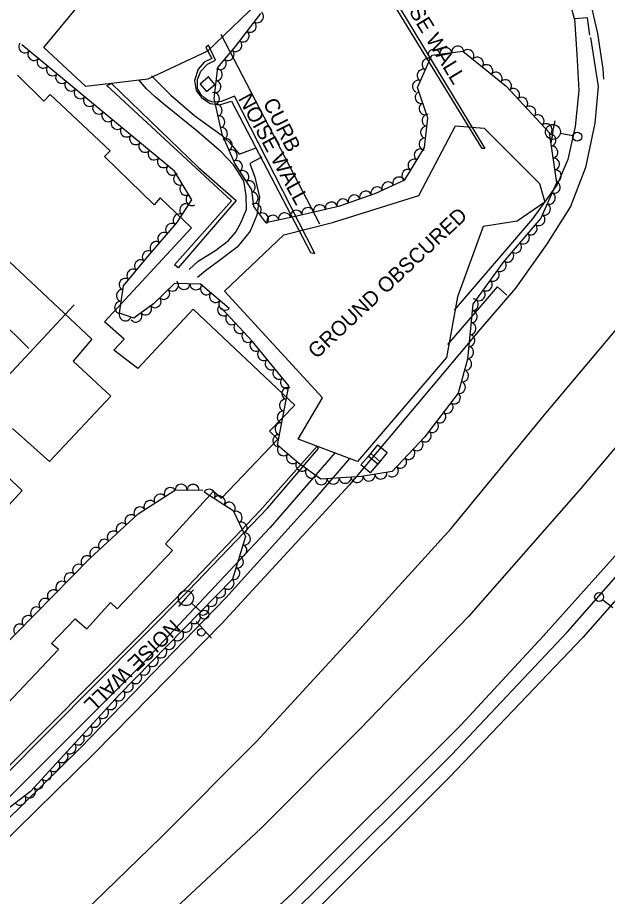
# Model space of a CAD drawing. Extents: x 1722896 to 1754269, y 648279 to 666297.
# Drawn here: x 1725642.2 to 1725838.8, y 657196.4 to 657489.4 of the extents above; entities that cross this region are included whole.
import ezdxf

# ---------------------------------------------------------------- set-up
doc = ezdxf.new("R2010")
doc.units = 0
for name, color, linetype in [('DESIGN - CENTERLINE - Proposed Text', 7, 'Continuous'), ('DESIGN - PUBLIC HEARING - Shapes', 7, 'Continuous'), ('DESIGN - SCRATCH - User 1', 7, 'Continuous'), ('SURVEY - CENTERLINE - Preliminary', 7, 'Continuous'), ('SURVEY - CENTERLINE - Preliminary Text', 7, 'Continuous'), ('SURVEY - DRAINAGE - Natural Features', 7, 'Continuous'), ('SURVEY - DTM - Breaklines', 7, 'Continuous'), ('SURVEY - VEGETATION - Features with Text', 7, 'Continuous')]:
    doc.layers.add(name, color=color, linetype=linetype)

msp = doc.modelspace()

# ---------------------------------------------------------------- linework, layer by layer
at = {"layer": 'DESIGN - CENTERLINE - Proposed Text'}
for points in [[(1725636.86, 657258.63), (1725655.77, 657278.78), (1725653.5, 657280.71), (1725661.39, 657288.97), (1725665.27, 657285.65), (1725673.11, 657294.38), (1725675.41, 657292.32), (1725693.82, 657311.77), (1725691.49, 657314.03), (1725707.41, 657331.48), (1725710.1, 657329.17), (1725728.94, 657348.88), (1725726.13, 657351.52), (1725734.53, 657360.22), (1725700.68, 657392.16), (1725682.22, 657372.45), (1725674.2, 657378.48), (1725677.65, 657382.24), (1725671.12, 657387.96), (1725700.17, 657419.34), (1725689.67, 657429.27), (1725687.71, 657426.98), (1725671.19, 657443.09), (1725673.05, 657444.95), (1725652.99, 657463.8), (1725650.88, 657461.56), (1725642.13, 657470.16)], [(1725699.35, 657405.47), (1725702.32, 657408.21), (1725708.19, 657411.82), (1725712.51, 657415.14), (1725714.8, 657417.81), (1725716.61, 657420.97), (1725718.41, 657425.44), (1725718.38, 657430.09), (1725717.54, 657434.99), (1725714.12, 657440.34), (1725710.01, 657444.67), (1725701.89, 657451.63), (1725690.92, 657460.55), (1725688.12, 657462.91), (1725685.09, 657465.6), (1725682.61, 657468.64)], [(1725686.8, 657469.94), (1725693.21, 657463.55), (1725701.23, 657456.67), (1725710.06, 657450.36), (1725712.8, 657447.74), (1725716.02, 657443.82), (1725721.71, 657445.94)], [(1725723.59, 657442.9), (1725719.54, 657440.72), (1725721.25, 657436.21), (1725722.77, 657429.51), (1725721.86, 657423.56), (1725719.7, 657418.21), (1725715.39, 657412.83), (1725709.45, 657408.39), (1725704.75, 657404.96), (1725702.17, 657402.72)], [(1725633.67, 657413.29), (1725666.96, 657382.16), (1725660.7, 657374.85), (1725673.3, 657363.19), (1725652.76, 657341.37), (1725640.45, 657352.37)], [(1725661.04, 657393.68), (1725614.77, 657344.12), (1725552.04, 657276.01), (1725539.18, 657261)], [(1725631.72, 657342.87), (1725643.72, 657331.77), (1725631.31, 657318.3)]]:
    msp.add_lwpolyline(points, dxfattribs=at)
msp.add_lwpolyline([(1725705.76, 657469.61), (1725702.98, 657467.19), (1725705.15, 657464.71), (1725707.92, 657467.13)], close=True, dxfattribs=at)
at = {"layer": 'DESIGN - PUBLIC HEARING - Shapes'}
msp.add_line((1725701.74, 657288.09), (1725706.81, 657282.57), dxfattribs=at)
msp.add_circle((1725703.39, 657284.48), 1.25, dxfattribs=at)
at = {"layer": 'DESIGN - SCRATCH - User 1'}
for points in [[(1725797.06, 657445.74), (1725763.43, 657500.7), (1725758.67, 657548.05), (1725759.98, 657548.12), (1725764.4, 657501.26), (1725797.92, 657445.76), (1725797.06, 657445.74)], [(1725741.27, 657410.81), (1725714.41, 657463.22), (1725710.14, 657461.44), (1725707.24, 657461.23), (1725705.42, 657461.87), (1725704.35, 657462.79), (1725703.39, 657463.61), (1725702.13, 657465.73), (1725702.08, 657468.72), (1725703.24, 657471.51), (1725705.49, 657473.88), (1725708.18, 657475.16), (1725705.78, 657480.18), (1725704.94, 657479.37), (1725706.86, 657475.77), (1725704.4, 657474.56), (1725702.34, 657472.17), (1725701.17, 657468.47), (1725701.66, 657465.07), (1725703.45, 657462.76), (1725706.35, 657460.75), (1725709.44, 657460.36), (1725713.44, 657461.53), (1725739.8, 657411.1), (1725741.27, 657410.81)], [(1725673.5, 657467.48), (1725702.52, 657439.45), (1725715.03, 657428.45), (1725695.64, 657406.01), (1725694.47, 657407.02), (1725713.41, 657428.29), (1725671.97, 657466.79), (1725673.5, 657467.48)], [(1725742.05, 657346.53), (1725723, 657325.09), (1725698.94, 657299.79), (1725619.93, 657220.56), (1725586.88, 657189.31), (1725544.91, 657153.09), (1725506.52, 657120.56), (1725470.29, 657167.27), (1725457.27, 657184.7), (1725456.5, 657184.15), (1725477.5, 657156.42), (1725506.66, 657119.48), (1725548.74, 657154.33), (1725605.42, 657204.22), (1725621.69, 657220.53), (1725699.14, 657298.47), (1725725.52, 657326.03), (1725742.5, 657345.81), (1725742.05, 657346.53)]]:
    msp.add_lwpolyline(points, dxfattribs=at)
at = {"layer": 'SURVEY - CENTERLINE - Preliminary'}
for points in [[(1725694.79, 657532.58), (1725711.72, 657532.67), (1725722.21, 657519.5), (1725722.12, 657494.15), (1725705.52, 657478.22), (1725685.6, 657468.91), (1725664.88, 657466.37), (1725650.94, 657479.48), (1725694.79, 657532.58)], [(1725816.1, 657434.14), (1725817.91, 657427.89), (1725808.72, 657421.57), (1725797.35, 657419.73), (1725788.84, 657396.33), (1725785.17, 657376.12), (1725755.51, 657341.42), (1725735.67, 657348.9), (1725743.78, 657362.63), (1725711.16, 657398.24), (1725730.88, 657417.01), (1725747.11, 657421.04), (1725775.91, 657430.08), (1725788.17, 657453.28), (1725797.72, 657452.57), (1725816.1, 657434.14)]]:
    msp.add_lwpolyline(points, dxfattribs=at)
at = {"layer": 'SURVEY - CENTERLINE - Preliminary Text'}
for points in [[(1725827.74, 657488.93), (1725823.33, 657505.17), (1725806.85, 657563.97), (1725787.24, 657635.14), (1725767.44, 657706.64), (1725759.14, 657736.41), (1725747.65, 657777.04), (1725742.13, 657796.69)], [(1725748.8, 657796.95), (1725757.38, 657766.52), (1725771, 657718.17), (1725784.31, 657671.35), (1725800.19, 657613.59), (1725817.32, 657551.58), (1725828.34, 657512.84), (1725832.27, 657498.15), (1725835.49, 657484.05), (1725837.19, 657472.34), (1725837.4, 657468.86)], [(1725832.94, 657483.55), (1725832.1, 657489.31), (1725827.74, 657488.93), (1725828.61, 657477.08), (1725829.22, 657465.1), (1725828.05, 657453.08), (1725825.52, 657442.04), (1725821.99, 657433.73), (1725813.83, 657422.36), (1725787.63, 657391.91)], [(1725742.88, 657420.52), (1725710.01, 657483.75)], [(1725833.12, 657482.75), (1725835.66, 657466.48), (1725834.6, 657454.24), (1725831.44, 657439.43), (1725826.41, 657426.41), (1725818.4, 657413.79), (1725808.1, 657399.25), (1725796.47, 657385.67), (1725752.65, 657333.53), (1725710.25, 657287.4), (1725667.95, 657244.36), (1725628.49, 657205.64), (1725587.23, 657167.97), (1725549.38, 657135.48)], [(1725532.07, 657076.3), (1725574.2, 657110.35), (1725637.37, 657166.1), (1725660.07, 657187.1), (1725690.07, 657216.25), (1725721.81, 657248.12), (1725754.91, 657284.07), (1725786.69, 657319.12), (1725817.79, 657356.98), (1725845.97, 657390.57), (1725873.52, 657421.22), (1725898.55, 657448.81), (1725901.06, 657449.44), (1725903.37, 657448.44), (1725903.44, 657445.72), (1725899.57, 657420.45), (1725897.4, 657414.19), (1725893.15, 657407.78)], [(1725893.15, 657407.78), (1725869.14, 657378.83), (1725829.83, 657332.28), (1725792.43, 657289.73), (1725756.4, 657252.29), (1725723.24, 657219.05), (1725690, 657188.11), (1725679.58, 657178.98)], [(1725785.61, 657380.45), (1725796.74, 657393.38), (1725802.09, 657399.63), (1725805.28, 657396.9)], [(1725625.5, 657396.68), (1725630.87, 657397.16), (1725631.78, 657394.02), (1725635.44, 657389.34), (1725645.87, 657379.07)], [(1725607.83, 657072.92), (1725597.21, 657070.49), (1725595.18, 657070.52), (1725593.88, 657071), (1725593.1, 657072.24), (1725592.86, 657073.31), (1725593.3, 657074.94), (1725594.49, 657076.33), (1725606.69, 657085.38), (1725649.32, 657120.94), (1725692.63, 657159.31), (1725733.76, 657197.57), (1725789.89, 657253.54), (1725817.33, 657283.16), (1725853.8, 657323.83), (1725890.03, 657366.92), (1725899.06, 657378.21), (1725901.84, 657379.26), (1725903.98, 657378.15), (1725905.38, 657375.6), (1725908.82, 657364.43)], [(1725602.37, 657081.85), (1725605.17, 657078.45), (1725606.68, 657079.3), (1725645.31, 657111.4), (1725697.24, 657156.73), (1725739.42, 657196.37), (1725786.94, 657243.71), (1725825.47, 657284.65), (1725865.64, 657330.37), (1725893.13, 657362.83), (1725889.47, 657365.97)], [(1725908.58, 657363.1), (1725896.71, 657359.6), (1725868.74, 657326.19), (1725830.57, 657282.8), (1725786.13, 657236.24), (1725742.28, 657192.44), (1725707.55, 657159.95), (1725663.1, 657119.88), (1725622.86, 657086.23), (1725612.13, 657077.45), (1725609.79, 657074.87), (1725610.29, 657073.63)], [(1725748.06, 657344.39), (1725726.31, 657319.44), (1725682.49, 657272.69), (1725637.54, 657227.74), (1725590.72, 657183.75), (1725549.07, 657148.05), (1725546.52, 657151.61)], [(1725515.89, 657107.45), (1725512.65, 657111.3), (1725540.69, 657134.27), (1725592.43, 657179.06), (1725625.37, 657208.98), (1725663.1, 657245.93), (1725711.56, 657295.92), (1725740.56, 657328.09), (1725752.86, 657342.45)]]:
    msp.add_lwpolyline(points, dxfattribs=at)
at = {"layer": 'SURVEY - DRAINAGE - Natural Features'}
for p, q in [((1725762.22, 657343.73), (1725762.22, 657343.73)), ((1725759.76, 657340.87), (1725759.76, 657340.87))]:
    msp.add_line(p, q, dxfattribs=at)
for points in [[(1725762.24, 657346.93), (1725765.35, 657344.41), (1725762.19, 657340.53), (1725759.09, 657343.05), (1725762.24, 657346.93)], [(1725759.87, 657344.07), (1725762.91, 657341.46), (1725759.66, 657337.67), (1725756.62, 657340.27), (1725759.87, 657344.07)]]:
    msp.add_lwpolyline(points, dxfattribs=at)
at = {"layer": 'SURVEY - DTM - Breaklines'}
for p, q in [((1725820.59, 657451.27), (1725821.29, 657454.95)), ((1725820.59, 657451.27), (1725819.89, 657447.58)), ((1725827.22, 657450.01), (1725823.04, 657450.8)), ((1725698.26, 657295.88), (1725700.77, 657298.67)), ((1725698.26, 657295.88), (1725695.75, 657293.09)), ((1725703.28, 657291.37), (1725700.12, 657294.21)), ((1725837.18, 657295.34), (1725840.54, 657292.72))]:
    msp.add_line(p, q, dxfattribs=at)
for centre, radius in [((1725820.59, 657451.27), 2.5), ((1725828.69, 657449.73), 1.5), ((1725698.26, 657295.88), 2.5), ((1725836, 657296.26), 1.5), ((1725704.39, 657290.36), 1.5)]:
    msp.add_circle(centre, radius, dxfattribs=at)
at = {"layer": 'SURVEY - VEGETATION - Features with Text'}
for points in [[(1725723.09, 657490.8), (1725714.72, 657479.72), (1725708.8, 657472.81), (1725707.56, 657462.44), (1725710.28, 657450.54), (1725714.73, 657440.47), (1725720.12, 657431.99), (1725720.77, 657426.37), (1725724.8, 657421.11), (1725734.21, 657423.08), (1725749.55, 657426.67), (1725761.62, 657430.92), (1725771.2, 657435.27), (1725777.77, 657446.04), (1725778.91, 657455.87), (1725775.45, 657466.05), (1725780.21, 657476.84), (1725790.56, 657478.23), (1725804.99, 657466.57), (1725819.36, 657451.04), (1725821.83, 657434.32), (1725816.54, 657422.58), (1725803.96, 657407.9), (1725793.87, 657393.92), (1725792.07, 657375.52), (1725789.01, 657364.15), (1725777.82, 657349.51), (1725766.98, 657338.07), (1725756.8, 657336.37), (1725743.23, 657335.54), (1725735.82, 657340.86), (1725728.83, 657346.92), (1725732.6, 657366.64), (1725720.46, 657381.39), (1725710.17, 657392.55)], [(1725712.67, 657392.47), (1725703.13, 657400.51), (1725694.48, 657400.75), (1725687.42, 657394.03), (1725680.88, 657389.22), (1725676.1, 657390.84), (1725677.49, 657399.94), (1725685.62, 657409.73), (1725695.22, 657420.93), (1725700.26, 657428.61), (1725694.49, 657438.17), (1725643.64, 657480.27)], [(1725704.36, 657331.33), (1725714.02, 657325.12), (1725718.13, 657316.41), (1725713.79, 657302.22), (1725676.08, 657263.68), (1725646.46, 657231.43), (1725612.7, 657205.59), (1725600.2, 657199.98), (1725591.43, 657203.79), (1725581.2, 657213.08), (1725583.29, 657224.68), (1725617.22, 657259.34), (1725666.21, 657309.07), (1725682.37, 657324), (1725694.85, 657331.97), (1725703.91, 657331.85)]]:
    msp.add_lwpolyline(points, dxfattribs=at)
for centre, major_axis in [((1725722.21, 657489.64), (-1.21, -1.6)), ((1725719.8, 657486.44), (-1.21, -1.6)), ((1725717.39, 657483.25), (-1.21, -1.6)), ((1725644.48, 657479.58), (-1.54, 1.28)), ((1725714.98, 657480.06), (-1.21, -1.6)), ((1725647.56, 657477.03), (-1.54, 1.28)), ((1725712.4, 657477.01), (-1.3, -1.52)), ((1725780.94, 657476.93), (1.98, 0.27)), ((1725784.9, 657477.47), (1.98, 0.27)), ((1725788.87, 657478.01), (1.98, 0.27)), ((1725792.34, 657476.79), (1.56, -1.26)), ((1725650.64, 657474.48), (-1.54, 1.28)), ((1725709.8, 657473.97), (-1.3, -1.52)), ((1725778.89, 657473.85), (0.81, 1.83)), ((1725795.46, 657474.28), (1.56, -1.26)), ((1725653.72, 657471.93), (-1.54, 1.28)), ((1725708.51, 657470.35), (-0.24, -1.99)), ((1725777.27, 657470.19), (0.81, 1.83)), ((1725798.57, 657471.77), (1.56, -1.26)), ((1725656.8, 657469.38), (-1.54, 1.28)), ((1725775.66, 657466.53), (0.81, 1.83)), ((1725801.68, 657469.25), (1.56, -1.26)), ((1725804.79, 657466.74), (1.56, -1.26)), ((1725659.88, 657466.83), (-1.54, 1.28)), ((1725708.03, 657466.38), (-0.24, -1.99)), ((1725807.53, 657463.83), (1.36, -1.47)), ((1725662.96, 657464.27), (-1.54, 1.28)), ((1725666.05, 657461.72), (-1.54, 1.28)), ((1725707.57, 657462.41), (0.45, -1.95)), ((1725776.57, 657462.76), (-0.64, 1.89)), ((1725810.25, 657460.89), (1.36, -1.47)), ((1725669.13, 657459.17), (-1.54, 1.28)), ((1725708.46, 657458.51), (0.45, -1.95)), ((1725777.86, 657458.98), (-0.64, 1.89)), ((1725812.96, 657457.96), (1.36, -1.47)), ((1725672.21, 657456.62), (-1.54, 1.28)), ((1725709.35, 657454.61), (0.45, -1.95)), ((1725778.83, 657455.16), (0.23, 1.99)), ((1725815.68, 657455.02), (1.36, -1.47)), ((1725675.29, 657454.07), (-1.54, 1.28)), ((1725818.4, 657452.09), (1.36, -1.47)), ((1725678.37, 657451.52), (-1.54, 1.28)), ((1725710.24, 657450.71), (0.45, -1.95)), ((1725778.37, 657451.18), (0.23, 1.99)), ((1725681.45, 657448.97), (-1.54, 1.28)), ((1725711.82, 657447.04), (0.81, -1.83)), ((1725777.9, 657447.21), (0.23, 1.99)), ((1725819.74, 657448.49), (0.29, -1.98)), ((1725684.53, 657446.42), (-1.54, 1.28)), ((1725687.61, 657443.87), (-1.54, 1.28)), ((1725713.44, 657443.39), (0.81, -1.83)), ((1725776.3, 657443.63), (1.04, 1.71)), ((1725820.32, 657444.53), (0.29, -1.98)), ((1725690.69, 657441.31), (-1.54, 1.28)), ((1725774.22, 657440.22), (1.04, 1.71)), ((1725820.91, 657440.58), (0.29, -1.98)), ((1725693.77, 657438.76), (-1.54, 1.28)), ((1725715.17, 657439.78), (1.07, -1.69)), ((1725696.07, 657435.54), (-1.03, 1.71)), ((1725717.31, 657436.41), (1.07, -1.69)), ((1725769.19, 657434.36), (1.82, 0.83)), ((1725772.13, 657436.8), (1.04, 1.71)), ((1725821.49, 657436.62), (0.29, -1.98)), ((1725698.14, 657432.12), (-1.03, 1.71)), ((1725719.45, 657433.03), (1.07, -1.69)), ((1725765.55, 657432.7), (1.82, 0.83)), ((1725821.14, 657432.79), (-0.82, -1.82)), ((1725720.43, 657429.24), (0.23, -1.99)), ((1725754.37, 657428.37), (1.89, 0.66)), ((1725758.14, 657429.69), (1.89, 0.66)), ((1725761.91, 657431.05), (1.82, 0.83)), ((1725819.5, 657429.15), (-0.82, -1.82)), ((1725698.11, 657425.35), (1.1, 1.67)), ((1725700.21, 657428.69), (-1.03, 1.71)), ((1725721.44, 657425.49), (1.22, -1.59)), ((1725746.74, 657426.01), (1.95, 0.46)), ((1725750.6, 657427.04), (1.89, 0.66)), ((1725735.05, 657423.27), (1.95, 0.46)), ((1725738.95, 657424.19), (1.95, 0.46)), ((1725742.84, 657425.1), (1.95, 0.46)), ((1725817.85, 657425.5), (-0.82, -1.82)), ((1725695.92, 657422), (1.1, 1.67)), ((1725723.88, 657422.32), (1.22, -1.59)), ((1725727.23, 657421.62), (1.96, 0.41)), ((1725731.14, 657422.43), (1.96, 0.41)), ((1725816.02, 657421.98), (-1.3, -1.52)), ((1725693.45, 657418.86), (1.3, 1.52)), ((1725813.41, 657418.94), (-1.3, -1.52)), ((1725690.85, 657415.83), (1.3, 1.52)), ((1725810.81, 657415.9), (-1.3, -1.52)), ((1725688.24, 657412.79), (1.3, 1.52)), ((1725808.21, 657412.86), (-1.3, -1.52)), ((1725685.64, 657409.75), (1.3, 1.52)), ((1725805.61, 657409.83), (-1.3, -1.52)), ((1725683.08, 657406.68), (1.28, 1.54)), ((1725803.1, 657406.71), (-1.17, -1.62)), ((1725680.53, 657403.6), (1.28, 1.54)), ((1725800.76, 657403.47), (-1.17, -1.62)), ((1725677.97, 657400.52), (1.28, 1.54)), ((1725693.85, 657400.14), (-1.45, -1.38)), ((1725798.42, 657400.22), (-1.17, -1.62)), ((1725677, 657396.74), (0.3, 1.98)), ((1725690.95, 657397.39), (-1.45, -1.38)), ((1725697.6, 657400.66), (-2, 0.06)), ((1725701.6, 657400.55), (-2, 0.06)), ((1725705.02, 657398.91), (-1.53, 1.29)), ((1725796.08, 657396.98), (-1.17, -1.62)), ((1725688.05, 657394.63), (-1.45, -1.38)), ((1725708.08, 657396.34), (-1.53, 1.29)), ((1725793.84, 657393.7), (-0.19, -1.99)), ((1725676.4, 657392.78), (0.3, 1.98)), ((1725684.9, 657392.18), (-1.61, -1.19)), ((1725710.76, 657391.9), (-1.36, 1.47)), ((1725711.14, 657393.76), (-1.53, 1.29)), ((1725678.03, 657390.18), (-1.89, 0.64)), ((1725681.68, 657389.81), (-1.61, -1.19)), ((1725713.47, 657388.96), (-1.36, 1.47)), ((1725793.46, 657389.72), (-0.19, -1.99)), ((1725716.19, 657386.02), (-1.36, 1.47)), ((1725793.07, 657385.73), (-0.19, -1.99)), ((1725718.9, 657383.08), (-1.36, 1.47)), ((1725792.68, 657381.75), (-0.19, -1.99)), ((1725721.54, 657380.08), (-1.27, 1.54)), ((1725724.08, 657376.99), (-1.27, 1.54)), ((1725792.29, 657377.77), (-0.19, -1.99)), ((1725726.62, 657373.9), (-1.27, 1.54)), ((1725791.62, 657373.84), (-0.52, -1.93)), ((1725729.16, 657370.81), (-1.27, 1.54)), ((1725790.58, 657369.98), (-0.52, -1.93)), ((1725731.71, 657367.73), (-1.27, 1.54)), ((1725732.11, 657364.09), (0.38, 1.96)), ((1725789.54, 657366.12), (-0.52, -1.93)), ((1725787.82, 657362.59), (-1.21, -1.59)), ((1725731.36, 657360.16), (0.38, 1.96)), ((1725785.39, 657359.41), (-1.21, -1.59)), ((1725730.61, 657356.23), (0.38, 1.96)), ((1725782.96, 657356.23), (-1.21, -1.59)), ((1725729.86, 657352.3), (0.38, 1.96)), ((1725780.53, 657353.06), (-1.21, -1.59)), ((1725778.1, 657349.88), (-1.21, -1.59)), ((1725729.11, 657348.38), (0.38, 1.96)), ((1725775.39, 657346.94), (-1.38, -1.45)), ((1725730.73, 657345.27), (-1.51, 1.31)), ((1725772.64, 657344.04), (-1.38, -1.45)), ((1725733.75, 657342.65), (-1.51, 1.31)), ((1725769.89, 657341.14), (-1.38, -1.45)), ((1725736.85, 657340.12), (-1.62, 1.17)), ((1725767.13, 657338.23), (-1.38, -1.45)), ((1725740.1, 657337.79), (-1.62, 1.17)), ((1725759.31, 657336.79), (-1.97, -0.33)), ((1725763.26, 657337.45), (-1.97, -0.33)), ((1725696.67, 657331.95), (2, -0.03)), ((1725700.67, 657331.89), (2, -0.03)), ((1725743.37, 657335.55), (-2, -0.12)), ((1725747.36, 657335.79), (-2, -0.12)), ((1725751.35, 657336.04), (-2, -0.12)), ((1725755.35, 657336.28), (-2, -0.12)), ((1725689.64, 657328.65), (1.69, 1.08)), ((1725693.02, 657330.8), (1.69, 1.08)), ((1725706.04, 657330.25), (1.68, -1.08)), ((1725686.27, 657326.5), (1.69, 1.08)), ((1725709.41, 657328.09), (1.68, -1.08)), ((1725712.77, 657325.93), (1.68, -1.08)), ((1725682.9, 657324.34), (1.69, 1.08)), ((1725715.1, 657322.85), (0.85, -1.81)), ((1725679.9, 657321.72), (1.47, 1.36)), ((1725676.96, 657319), (1.47, 1.36)), ((1725716.8, 657319.23), (0.85, -1.81)), ((1725674.02, 657316.29), (1.47, 1.36)), ((1725717.87, 657315.57), (-0.59, -1.91)), ((1725671.08, 657313.57), (1.47, 1.36)), ((1725716.7, 657311.74), (-0.59, -1.91)), ((1725668.15, 657310.86), (1.47, 1.36)), ((1725662.45, 657305.24), (1.4, 1.42)), ((1725665.25, 657308.09), (1.4, 1.42)), ((1725715.53, 657307.92), (-0.59, -1.91)), ((1725659.64, 657302.4), (1.4, 1.42)), ((1725714.36, 657304.09), (-0.59, -1.91)), ((1725656.83, 657299.55), (1.4, 1.42)), ((1725712.36, 657300.76), (-1.4, -1.43)), ((1725654.03, 657296.7), (1.4, 1.42)), ((1725709.56, 657297.9), (-1.4, -1.43)), ((1725651.22, 657293.85), (1.4, 1.42)), ((1725706.76, 657295.04), (-1.4, -1.43)), ((1725648.41, 657291), (1.4, 1.42)), ((1725703.97, 657292.18), (-1.4, -1.43)), ((1725645.6, 657288.15), (1.4, 1.42)), ((1725701.17, 657289.32), (-1.4, -1.43)), ((1725642.8, 657285.3), (1.4, 1.42)), ((1725698.37, 657286.46), (-1.4, -1.43)), ((1725695.57, 657283.6), (-1.4, -1.43)), ((1725692.78, 657280.75), (-1.4, -1.43)), ((1725689.98, 657277.89), (-1.4, -1.43)), ((1725687.18, 657275.03), (-1.4, -1.43)), ((1725684.39, 657272.17), (-1.4, -1.43)), ((1725681.59, 657269.31), (-1.4, -1.43)), ((1725678.79, 657266.45), (-1.4, -1.43)), ((1725676, 657263.59), (-1.35, -1.47)), ((1725673.29, 657260.64), (-1.35, -1.47)), ((1725670.59, 657257.69), (-1.35, -1.47)), ((1725667.88, 657254.75), (-1.35, -1.47)), ((1725665.17, 657251.8), (-1.35, -1.47)), ((1725662.47, 657248.86), (-1.35, -1.47)), ((1725659.76, 657245.91), (-1.35, -1.47)), ((1725657.06, 657242.97), (-1.35, -1.47)), ((1725654.35, 657240.02), (-1.35, -1.47)), ((1725651.64, 657237.07), (-1.35, -1.47)), ((1725648.94, 657234.13), (-1.35, -1.47)), ((1725646.19, 657231.23), (-1.59, -1.22)), ((1725643.02, 657228.79), (-1.59, -1.22))]:
    msp.add_ellipse(centre, major_axis=major_axis, ratio=0.940188, start_param=0, end_param=3.141593, dxfattribs=at)

# ---------------------------------------------------------------- texts
at = {"layer": 'DESIGN - SCRATCH - User 1'}
for s, rotation, p in [('NOISE WALL', 301.3109, (1725766.26, 657501.6)), ('NOISE WALL', 298.4966, (1725715.55, 657462.42)), ('CURB', 296.5267, (1725723.82, 657461.05)), ('NOISE WALL', 223.5268, (1725693.53, 657289.11))]:
    msp.add_text(s, height=5, rotation=rotation, dxfattribs=at).set_placement(p)
at = {"layer": 'SURVEY - CENTERLINE - Preliminary'}
msp.add_text('GROUND OBSCURED', height=5, rotation=43.1376, dxfattribs=at).set_placement((1725741.79, 657375.4))

doc.saveas('drawing.dxf')
